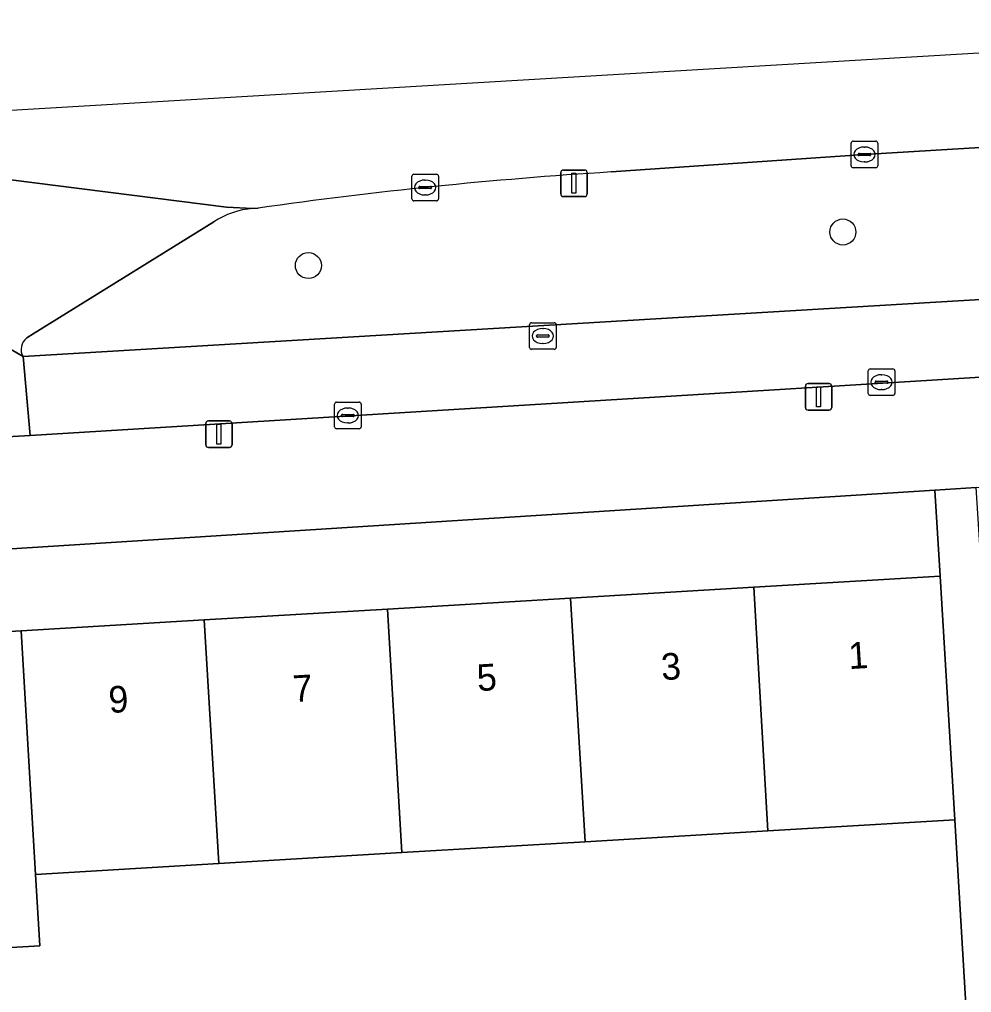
# Model space of a CAD drawing. Extents: x 159680 to 160786, y 387323 to 388340.
# Drawn here: x 160659.2 to 160694.95, y 388302.58 to 388339.13 of the extents above; entities that cross this region are included whole.
import ezdxf

# ---------------------------------------------------------------- set-up
doc = ezdxf.new("R2010")
doc.units = 0
for name, color, linetype in [('IMGEO_Boom', 7, 'Continuous'), ('IMGEO_Erf', 7, 'Continuous'), ('IMGEO_Fietspad_open', 7, 'Continuous'), ('IMGEO_Groenvoorziening', 7, 'Continuous'), ('IMGEO_Kolk', 7, 'Continuous'), ('IMGEO_Lichtmast', 7, 'Continuous'), ('IMGEO_Pand', 7, 'Continuous'), ('IMGEO_Pand_nummerreeks', 7, 'Continuous'), ('IMGEO_Rijbaan_lokaal_open', 7, 'Continuous'), ('IMGEO_Rijbaan_regionaal_gesloten', 7, 'Continuous'), ('IMGEO_Rioolput', 7, 'Continuous'), ('IMGEO_Voetpad_open', 7, 'Continuous')]:
    doc.layers.add(name, color=color, linetype=linetype)

msp = doc.modelspace()

# ---------------------------------------------------------------- linework, layer by layer
at = {"layer": 'IMGEO_Boom'}
for centre in [(160690.124, 388331.145), (160670.052, 388329.884)]:
    msp.add_circle(centre, 0.489, dxfattribs=at)
at = {"layer": 'IMGEO_Erf'}
for points in [[(160652.385, 388315.752), (160659.263, 388316.162), (160666.141, 388316.571), (160673.018, 388316.98), (160679.896, 388317.389), (160686.774, 388317.798), (160693.78, 388318.215), (160693.574, 388321.451), (160567.485, 388313.428)], [(160694.774, 388301.492), (160694.324, 388309.068), (160687.311, 388308.651), (160680.44, 388308.242), (160673.563, 388307.833), (160666.686, 388307.424), (160659.807, 388307.015), (160659.966, 388304.335), (160653.088, 388303.926)]]:
    msp.add_lwpolyline(points, dxfattribs=at)
at = {"layer": 'IMGEO_Fietspad_open'}
msp.add_lwpolyline([(160717.24, 388335.219), (160717.368, 388329.924), (160659.338, 388326.463), (160659.605, 388323.5), (160717.121, 388327.035), (160720.396, 388327.117)], dxfattribs=at)
at = {"layer": 'IMGEO_Groenvoorziening'}
for points in [[(160716.801, 388335.616), (160690.933, 388334.057), (160681.416, 388333.399)], [(160659.338, 388326.463), (160717.368, 388329.924), (160717.24, 388335.219)], [(160668.163, 388332.044), (160667.972, 388332.032)], [(160666.497, 388331.526), (160659.722, 388327.318), (160659.479, 388327.165)]]:
    msp.add_lwpolyline(points, dxfattribs=at)
for centre, radius, start, end in [((160692.113, 388163.282), 170.453, 93.59809, 98.0773), ((160668.268, 388328.768), 3.278, 95.1739, 122.6952), ((160659.815, 388326.732), 0.548, 127.8649, 209.421)]:
    msp.add_arc(centre, radius, start, end, dxfattribs=at)
at = {"layer": 'IMGEO_Kolk'}
for p, q in [((160690.432, 388333.631), (160690.432, 388334.483)), ((160690.507, 388334.557), (160691.359, 388334.557)), ((160691.433, 388334.483), (160691.433, 388333.631)), ((160690.734, 388334.1), (160691.132, 388334.1)), ((160690.92, 388334.337), (160690.945, 388334.337)), ((160690.691, 388334.051), (160690.691, 388334.063)), ((160691.129, 388334.014), (160690.731, 388334.014)), ((160690.943, 388333.777), (160690.918, 388333.777)), ((160691.175, 388334.063), (160691.175, 388334.051)), ((160691.359, 388333.557), (160690.507, 388333.557)), ((160673.937, 388332.39), (160673.937, 388333.242)), ((160674.012, 388333.316), (160674.864, 388333.316)), ((160674.425, 388333.096), (160674.45, 388333.096)), ((160674.938, 388333.242), (160674.938, 388332.39)), ((160674.196, 388332.81), (160674.196, 388332.822)), ((160674.634, 388332.773), (160674.236, 388332.773)), ((160674.239, 388332.859), (160674.637, 388332.859)), ((160674.68, 388332.822), (160674.68, 388332.81)), ((160674.864, 388332.316), (160674.012, 388332.316)), ((160674.448, 388332.536), (160674.423, 388332.536)), ((160691.073, 388325.078), (160691.073, 388325.93)), ((160691.148, 388326.004), (160692, 388326.004)), ((160691.561, 388325.784), (160691.586, 388325.784)), ((160692.074, 388325.93), (160692.074, 388325.078)), ((160691.332, 388325.498), (160691.332, 388325.51)), ((160691.77, 388325.461), (160691.372, 388325.461)), ((160691.375, 388325.547), (160691.773, 388325.547)), ((160691.816, 388325.51), (160691.816, 388325.498)), ((160692, 388325.004), (160691.148, 388325.004)), ((160691.584, 388325.224), (160691.559, 388325.224)), ((160671.033, 388323.827), (160671.033, 388324.679)), ((160671.108, 388324.753), (160671.96, 388324.753)), ((160672.034, 388324.679), (160672.034, 388323.827)), ((160671.292, 388324.247), (160671.292, 388324.259)), ((160671.335, 388324.296), (160671.733, 388324.296)), ((160671.521, 388324.533), (160671.546, 388324.533)), ((160671.776, 388324.259), (160671.776, 388324.247)), ((160671.73, 388324.21), (160671.332, 388324.21)), ((160671.544, 388323.973), (160671.519, 388323.973)), ((160671.96, 388323.753), (160671.108, 388323.753))]:
    msp.add_line(p, q, dxfattribs=at)
for points in [[(160690.432, 388333.631), (160690.432, 388334.483)], [(160690.507, 388334.557), (160691.359, 388334.557)], [(160691.433, 388334.483), (160691.433, 388333.631)], [(160691.359, 388333.557), (160690.507, 388333.557)], [(160673.937, 388332.39), (160673.937, 388333.242)], [(160674.012, 388333.316), (160674.864, 388333.316)], [(160674.938, 388333.242), (160674.938, 388332.39)], [(160674.864, 388332.316), (160674.012, 388332.316)], [(160691.073, 388325.078), (160691.073, 388325.93)], [(160691.148, 388326.004), (160692, 388326.004)], [(160692.074, 388325.93), (160692.074, 388325.078)], [(160692, 388325.004), (160691.148, 388325.004)], [(160671.033, 388323.827), (160671.033, 388324.679)], [(160671.108, 388324.753), (160671.96, 388324.753)], [(160672.034, 388324.679), (160672.034, 388323.827)], [(160671.96, 388323.753), (160671.108, 388323.753)]]:
    msp.add_lwpolyline(points, dxfattribs=at)
for centre, radius, start, end in [((160690.509, 388334.481), 0.0765, 91.552, 178.448), ((160690.509, 388334.481), 0.0765, 91.552, 178.448), ((160691.357, 388334.481), 0.0765, 1.552, 88.448), ((160691.357, 388334.481), 0.0765, 1.552, 88.448), ((160690.731, 388334.06), 0.0403, 85.8775, 175.7526), ((160691.136, 388334.062), 0.0386, 1.7309, 96.639), ((160690.728, 388334.05), 0.0366, 178.938, 274.7102), ((160691.132, 388334.057), 0.043, 264.8664, 352.4533), ((160690.509, 388333.633), 0.0765, 181.552, 268.448), ((160690.509, 388333.633), 0.0765, 181.552, 268.448), ((160691.357, 388333.633), 0.0765, 271.552, 358.448), ((160691.357, 388333.633), 0.0765, 271.552, 358.448), ((160674.014, 388333.24), 0.0765, 91.552, 178.448), ((160674.014, 388333.24), 0.0765, 91.552, 178.448), ((160674.862, 388333.24), 0.0765, 1.552, 88.448), ((160674.862, 388333.24), 0.0765, 1.552, 88.448), ((160674.236, 388332.819), 0.0403, 85.8775, 175.7526), ((160674.233, 388332.809), 0.0366, 178.938, 274.7102), ((160674.637, 388332.816), 0.043, 264.8664, 352.4533), ((160674.641, 388332.821), 0.0386, 1.7309, 96.639), ((160674.014, 388332.392), 0.0765, 181.552, 268.448), ((160674.014, 388332.392), 0.0765, 181.552, 268.448), ((160674.862, 388332.392), 0.0765, 271.552, 358.448), ((160674.862, 388332.392), 0.0765, 271.552, 358.448), ((160691.15, 388325.928), 0.0765, 91.552, 178.448), ((160691.15, 388325.928), 0.0765, 91.552, 178.448), ((160691.998, 388325.928), 0.0765, 1.552, 88.448), ((160691.998, 388325.928), 0.0765, 1.552, 88.448), ((160691.372, 388325.507), 0.0403, 85.8775, 175.7526), ((160691.369, 388325.497), 0.0366, 178.938, 274.7102), ((160691.773, 388325.504), 0.043, 264.8664, 352.4533), ((160691.777, 388325.509), 0.0386, 1.7309, 96.639), ((160691.15, 388325.08), 0.0765, 181.552, 268.448), ((160691.15, 388325.08), 0.0765, 181.552, 268.448), ((160691.998, 388325.08), 0.0765, 271.552, 358.448), ((160691.998, 388325.08), 0.0765, 271.552, 358.448), ((160671.11, 388324.677), 0.0765, 91.552, 178.448), ((160671.11, 388324.677), 0.0765, 91.552, 178.448), ((160671.958, 388324.677), 0.0765, 1.552, 88.448), ((160671.958, 388324.677), 0.0765, 1.552, 88.448), ((160671.332, 388324.256), 0.0403, 85.8775, 175.7526), ((160671.329, 388324.246), 0.0366, 178.938, 274.7102), ((160671.733, 388324.253), 0.043, 264.8664, 352.4533), ((160671.737, 388324.258), 0.0386, 1.7309, 96.639), ((160671.11, 388323.829), 0.0765, 181.552, 268.448), ((160671.11, 388323.829), 0.0765, 181.552, 268.448), ((160671.958, 388323.829), 0.0765, 271.552, 358.448), ((160671.958, 388323.829), 0.0765, 271.552, 358.448)]:
    msp.add_arc(centre, radius, start, end, dxfattribs=at)
for centre, major_axis, ratio, start_param, end_param in [((160690.919, 388334.057), (-0.387, 0.002), 0.722429, 4.712389, 7.853982), ((160690.944, 388334.057), (-0.39, 0.002), 0.717154, 1.570796, 4.712389), ((160674.424, 388332.816), (-0.387, 0.002), 0.722429, 4.712389, 7.853982), ((160674.449, 388332.816), (-0.39, 0.002), 0.717154, 1.570796, 4.712389), ((160691.56, 388325.504), (-0.387, 0.002), 0.722429, 4.712389, 7.853982), ((160691.585, 388325.504), (-0.39, 0.002), 0.717154, 1.570796, 4.712389), ((160671.52, 388324.253), (-0.387, 0.002), 0.722429, 4.712389, 7.853982), ((160671.545, 388324.253), (-0.39, 0.002), 0.717154, 1.570796, 4.712389)]:
    msp.add_ellipse(centre, major_axis=major_axis, ratio=ratio, start_param=start_param, end_param=end_param, dxfattribs=at)
at = {"layer": 'IMGEO_Lichtmast'}
for p, q in [((160679.529, 388332.574), (160679.529, 388333.374)), ((160679.529, 388333.374), (160679.529, 388332.574)), ((160679.629, 388333.474), (160680.419, 388333.474)), ((160680.419, 388333.474), (160679.629, 388333.474)), ((160680.519, 388333.374), (160680.519, 388332.574)), ((160680.519, 388332.574), (160680.519, 388333.374)), ((160680.419, 388332.474), (160679.629, 388332.474)), ((160679.629, 388332.474), (160680.419, 388332.474)), ((160688.716, 388324.554), (160688.716, 388325.354)), ((160688.716, 388325.354), (160688.716, 388324.554)), ((160688.816, 388325.454), (160689.606, 388325.454)), ((160689.606, 388325.454), (160688.816, 388325.454)), ((160689.706, 388325.354), (160689.706, 388324.554)), ((160689.706, 388324.554), (160689.706, 388325.354)), ((160689.606, 388324.454), (160688.816, 388324.454)), ((160688.816, 388324.454), (160689.606, 388324.454)), ((160666.198, 388323.149), (160666.198, 388323.949)), ((160666.198, 388323.949), (160666.198, 388323.149)), ((160666.298, 388324.049), (160667.088, 388324.049)), ((160667.088, 388324.049), (160666.298, 388324.049)), ((160667.188, 388323.949), (160667.188, 388323.149)), ((160667.188, 388323.149), (160667.188, 388323.949)), ((160667.088, 388323.049), (160666.298, 388323.049)), ((160666.298, 388323.049), (160667.088, 388323.049))]:
    msp.add_line(p, q, dxfattribs=at)
for points in [[(160679.949, 388333.349), (160680.099, 388333.349), (160680.099, 388332.599), (160679.949, 388332.599), (160679.949, 388333.349)], [(160689.136, 388325.329), (160689.286, 388325.329), (160689.286, 388324.579), (160689.136, 388324.579), (160689.136, 388325.329)], [(160666.618, 388323.924), (160666.768, 388323.924), (160666.768, 388323.174), (160666.618, 388323.174), (160666.618, 388323.924)]]:
    msp.add_lwpolyline(points, dxfattribs=at)
for centre, start, end in [((160679.629, 388333.374), 90, 180), ((160679.629, 388333.374), 90, 180), ((160680.419, 388333.374), 0, 90), ((160680.419, 388333.374), 360, 90), ((160679.629, 388332.574), 180, 270), ((160679.629, 388332.574), 180, 270), ((160680.419, 388332.574), 270, 0), ((160680.419, 388332.574), 270, 0), ((160688.816, 388325.354), 90, 180), ((160688.816, 388325.354), 90, 180), ((160689.606, 388325.354), 0, 90), ((160689.606, 388325.354), 360, 90), ((160688.816, 388324.554), 180, 270), ((160688.816, 388324.554), 180, 270), ((160689.606, 388324.554), 270, 0), ((160689.606, 388324.554), 270, 0), ((160666.298, 388323.949), 90, 180), ((160666.298, 388323.949), 90, 180), ((160667.088, 388323.949), 0, 90), ((160667.088, 388323.949), 360, 90), ((160666.298, 388323.149), 180, 270), ((160666.298, 388323.149), 180, 270), ((160667.088, 388323.149), 270, 0), ((160667.088, 388323.149), 270, 0)]:
    msp.add_arc(centre, 0.1, start, end, dxfattribs=at)
at = {"layer": 'IMGEO_Pand'}
for points in [[(160687.311, 388308.651), (160694.324, 388309.068), (160694.077, 388313.224), (160693.78, 388318.215), (160686.774, 388317.798)], [(160686.774, 388317.798), (160679.896, 388317.389), (160680.44, 388308.242), (160687.311, 388308.651)], [(160673.563, 388307.833), (160680.44, 388308.242), (160679.896, 388317.389), (160673.018, 388316.98)], [(160666.686, 388307.424), (160673.563, 388307.833), (160673.018, 388316.98), (160666.141, 388316.571)], [(160659.807, 388307.015), (160666.686, 388307.424), (160666.141, 388316.571), (160659.263, 388316.162)], [(160659.263, 388316.162), (160652.385, 388315.752), (160653.088, 388303.926), (160659.966, 388304.335), (160659.807, 388307.015)]]:
    msp.add_lwpolyline(points, close=True, dxfattribs=at)
at = {"layer": 'IMGEO_Rijbaan_lokaal_open'}
for points in [[(160667.972, 388332.032), (160666.982, 388332.084), (160657.974, 388333.217)], [(160658.155, 388332.388), (160654.428, 388330.023), (160653.894, 388329.614), (160659.338, 388326.463)], [(160659.479, 388327.165), (160659.722, 388327.318), (160666.497, 388331.526)], [(160529.521, 388315.145), (160540.926, 388315.862), (160549.013, 388316.415), (160550.529, 388316.507), (160561.931, 388317.257), (160562.425, 388317.278), (160570.49, 388317.792), (160571.482, 388317.801), (160583.138, 388318.556), (160584.191, 388318.629), (160590.927, 388319.076), (160591.09, 388319.085), (160591.471, 388319.107), (160604.317, 388319.989), (160611.252, 388320.371), (160623.545, 388321.205), (160631.841, 388321.727), (160653.518, 388323.156), (160659.605, 388323.5), (160659.338, 388326.463), (160653.894, 388329.614), (160653.41, 388329.355), (160651.26, 388328.112)]]:
    msp.add_lwpolyline(points, dxfattribs=at)
for centre, radius, start, end in [((160668.268, 388328.768), 3.278, 95.1739, 122.6952), ((160659.815, 388326.732), 0.548, 127.8649, 209.421)]:
    msp.add_arc(centre, radius, start, end, dxfattribs=at)
at = {"layer": 'IMGEO_Rijbaan_regionaal_gesloten'}
for points in [[(160681.416, 388333.399), (160690.933, 388334.057), (160716.801, 388335.616), (160716.612, 388338.58), (160716.577, 388339.129), (160536.303, 388328.444)], [(160656.191, 388333.454), (160657.974, 388333.217), (160666.982, 388332.084), (160667.972, 388332.032), (160668.163, 388332.044)]]:
    msp.add_lwpolyline(points, dxfattribs=at)
msp.add_arc((160692.113, 388163.282), 170.453, 93.59809, 98.0773, dxfattribs=at)
at = {"layer": 'IMGEO_Rioolput'}
for p, q in [((160678.357, 388326.812), (160678.357, 388327.664)), ((160678.432, 388327.738), (160679.284, 388327.738)), ((160678.845, 388327.518), (160678.87, 388327.518)), ((160679.358, 388327.664), (160679.358, 388326.812)), ((160678.616, 388327.232), (160678.616, 388327.244)), ((160679.054, 388327.195), (160678.656, 388327.195)), ((160678.659, 388327.281), (160679.057, 388327.281)), ((160679.1, 388327.244), (160679.1, 388327.232)), ((160678.868, 388326.958), (160678.843, 388326.958)), ((160679.284, 388326.738), (160678.432, 388326.738))]:
    msp.add_line(p, q, dxfattribs=at)
for points in [[(160678.357, 388326.812), (160678.357, 388327.664)], [(160678.432, 388327.738), (160679.284, 388327.738)], [(160679.358, 388327.664), (160679.358, 388326.812)], [(160679.284, 388326.738), (160678.432, 388326.738)]]:
    msp.add_lwpolyline(points, dxfattribs=at)
for centre, radius, start, end in [((160678.434, 388327.662), 0.0765, 91.552, 178.448), ((160678.434, 388327.662), 0.0765, 91.552, 178.448), ((160679.282, 388327.662), 0.0765, 1.552, 88.448), ((160679.282, 388327.662), 0.0765, 1.552, 88.448), ((160678.656, 388327.241), 0.0403, 85.8775, 175.7526), ((160678.653, 388327.231), 0.0366, 178.938, 274.7102), ((160679.057, 388327.238), 0.043, 264.8664, 352.4533), ((160679.061, 388327.243), 0.0386, 1.7309, 96.639), ((160678.434, 388326.814), 0.0765, 181.552, 268.448), ((160678.434, 388326.814), 0.0765, 181.552, 268.448), ((160679.282, 388326.814), 0.0765, 271.552, 358.448), ((160679.282, 388326.814), 0.0765, 271.552, 358.448)]:
    msp.add_arc(centre, radius, start, end, dxfattribs=at)
for centre, major_axis, ratio, start_param, end_param in [((160678.844, 388327.238), (-0.387, 0.002), 0.722429, 4.712389, 7.853982), ((160678.869, 388327.238), (-0.39, 0.002), 0.717154, 1.570796, 4.712389)]:
    msp.add_ellipse(centre, major_axis=major_axis, ratio=ratio, start_param=start_param, end_param=end_param, dxfattribs=at)
at = {"layer": 'IMGEO_Voetpad_open'}
for points in [[(160720.396, 388327.117), (160717.121, 388327.035), (160659.605, 388323.5), (160653.518, 388323.156)], [(160693.574, 388321.451), (160695.134, 388321.55), (160695.926, 388321.6), (160704.998, 388322.184), (160715.161, 388322.877), (160723.045, 388323.397), (160725.94, 388323.543)], [(160409.603, 388303.582), (160413.828, 388303.844), (160470.521, 388307.474), (160470.673, 388307.482), (160475.622, 388307.75), (160485.055, 388308.262), (160494.789, 388308.876), (160499.505, 388309.181), (160500, 388309.152), (160503.231, 388309.356), (160504.999, 388309.468), (160537.429, 388311.515), (160566.054, 388313.336), (160567.485, 388313.428), (160693.574, 388321.451)]]:
    msp.add_lwpolyline(points, dxfattribs=at)
msp.add_lwpolyline([(160695.458, 388316.456), (160695.134, 388321.55), (160693.574, 388321.451), (160693.78, 388318.215), (160694.077, 388313.224), (160694.324, 388309.068), (160694.774, 388301.492), (160696.237, 388301.492), (160695.725, 388311.669)], close=True, dxfattribs=at)

# ---------------------------------------------------------------- texts
at = {"layer": 'IMGEO_Pand_nummerreeks'}
for s, p in [('1', (160690.356, 388314.725)), ('3', (160683.326, 388314.308)), ('5', (160676.41, 388313.897)), ('7', (160669.494, 388313.485)), ('9', (160662.578, 388313.074))]:
    msp.add_text(s, height=1, rotation=3.4046, dxfattribs=at).set_placement(p)

doc.saveas('drawing.dxf')
